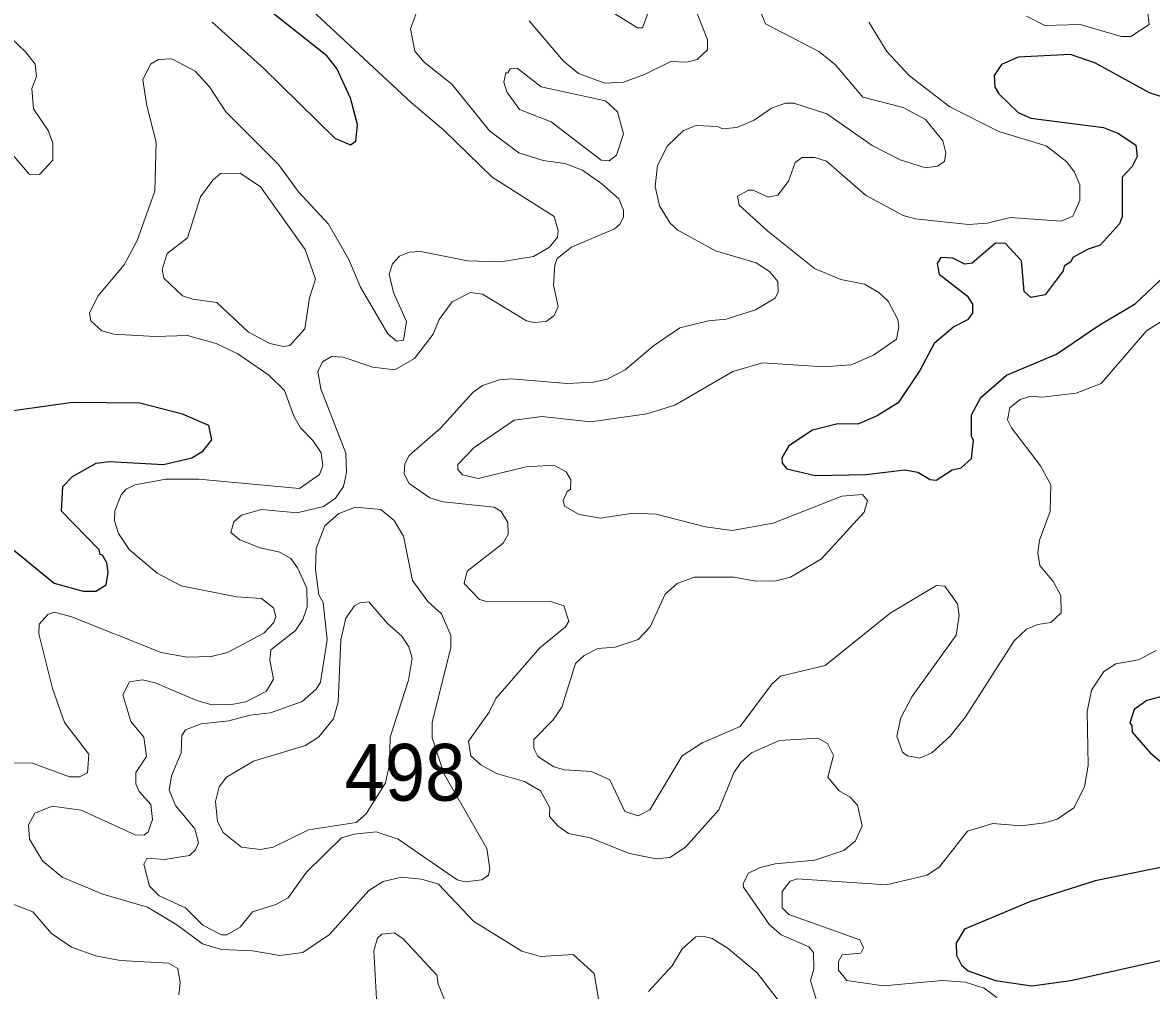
# Model space of a CAD drawing. Extents: x 763.2 to 816.8, y 7896.5 to 7952.7.
# Drawn here: x 799.244 to 802.423, y 7901.353 to 7904.078 of the extents above; entities that cross this region are included whole.
import ezdxf

# ---------------------------------------------------------------- set-up
doc = ezdxf.new("R2010")
doc.units = 0
doc.header["$LTSCALE"] = 0.064
doc.layers.add('1', color=7, linetype='Continuous', lineweight=25)
doc.layers.add('2', color=7, linetype='Continuous', lineweight=13)
doc.layers.add('21', color=7, linetype='Continuous')

msp = doc.modelspace()

# ---------------------------------------------------------------- linework, layer by layer
at = {"layer": '1'}
for points in [[(799.7776, 7904.0794), (799.9222, 7903.9496), (800.1231, 7903.752), (800.1674, 7903.7332), (800.1822, 7903.7441), (800.1867, 7903.791), (800.1668, 7903.8655), (800.1291, 7903.9483), (800.1008, 7903.9845), (799.931, 7904.1186)], [(802.4869, 7903.8578), (802.417, 7903.88), (802.2648, 7903.964), (802.1949, 7903.9884), (802.0473, 7903.9806), (802.0001, 7903.9596), (801.98, 7903.9291), (801.9816, 7903.8963), (801.993, 7903.8772), (802.0472, 7903.8249), (802.0827, 7903.8087), (802.2879, 7903.7821), (802.3299, 7903.7654), (802.3788, 7903.7325), (802.3823, 7903.7004), (802.368, 7903.6725), (802.3399, 7903.6431), (802.3397, 7903.5323), (802.3329, 7903.5109), (802.2784, 7903.4509), (802.2448, 7903.4403), (802.2012, 7903.4163), (802.1956, 7903.4044), (802.177, 7903.3917), (802.1737, 7903.3785), (802.1235, 7903.3112), (802.0834, 7903.3041), (802.0639, 7903.321), (802.0568, 7903.4071), (802.0114, 7903.4561), (801.9832, 7903.4564), (801.9175, 7903.4006), (801.8968, 7903.3977), (801.8629, 7903.4149), (801.8297, 7903.4165), (801.8192, 7903.3992), (801.825, 7903.3694), (801.9035, 7903.309), (801.9187, 7903.2855), (801.9189, 7903.26), (801.905, 7903.2408), (801.8659, 7903.221), (801.8111, 7903.1744), (801.7702, 7903.0984), (801.709, 7903.007), (801.6507, 7902.9708), (801.5958, 7902.9475), (801.5393, 7902.9484), (801.4681, 7902.9303), (801.4015, 7902.8861), (801.3822, 7902.8524), (801.383, 7902.8375), (801.3959, 7902.8219), (801.4761, 7902.8025), (801.6192, 7902.8059), (801.7284, 7902.8188), (801.7644, 7902.8122), (801.7994, 7902.7917), (801.8165, 7902.7895), (801.8616, 7902.8187), (801.8867, 7902.8244), (801.9156, 7902.8504), (801.922, 7902.9021), (801.9158, 7902.9122), (801.9158, 7902.9736), (801.942, 7903.0224), (802.0144, 7903.085), (802.1557, 7903.1444), (802.275, 7903.2261), (802.3765, 7903.2861), (802.5111, 7903.4128)], [(799.2035, 7902.6052), (799.3329, 7902.5), (799.4145, 7902.4772), (799.4505, 7902.4773), (799.479, 7902.495), (799.4848, 7902.5296), (799.4812, 7902.5564), (799.4684, 7902.5786), (799.4621, 7902.5799), (799.4595, 7902.593), (799.3532, 7902.7025), (799.3575, 7902.7717), (799.3847, 7902.8002), (799.4514, 7902.837), (799.4875, 7902.8418), (799.6405, 7902.8338), (799.7201, 7902.852), (799.7512, 7902.8717), (799.7771, 7902.903), (799.7682, 7902.9438), (799.6938, 7902.975), (799.5738, 7903.0064), (799.3848, 7903.0079), (799.1573, 7902.9768)], [(802.4556, 7902.1813), (802.4096, 7902.1689), (802.3738, 7902.1439), (802.3615, 7902.1055), (802.3677, 7902.0992), (802.3687, 7902.0797), (802.4191, 7902.0216), (802.4778, 7901.9725)], [(802.4761, 7901.7044), (802.2641, 7901.6619), (802.0818, 7901.6038), (801.8966, 7901.5253), (801.873, 7901.486), (801.8736, 7901.452), (801.8877, 7901.4243), (801.9066, 7901.4086), (801.9832, 7901.3814), (802.0859, 7901.3662), (802.1959, 7901.3811), (802.5099, 7901.4514)]]:
    msp.add_lwpolyline(points, dxfattribs=at)
at = {"layer": '2'}
for points in [[(801.5331, 7904.2072), (801.3925, 7904.1728), (801.3344, 7904.1366), (801.3193, 7904.1159), (801.3358, 7904.0742), (801.4863, 7903.9963)], [(801.0052, 7904.1064), (800.9896, 7904.0632), (800.9758, 7904.0633), (800.8168, 7904.1625)], [(800.0319, 7904.1375), (800.3376, 7903.8531), (800.43, 7903.7754), (800.5658, 7903.6424), (800.7408, 7903.5318), (800.7518, 7903.4926), (800.7502, 7903.4733), (800.7275, 7903.4453), (800.6823, 7903.4197), (800.5893, 7903.4041), (800.4965, 7903.4073), (800.365, 7903.4334), (800.3332, 7903.4317), (800.3054, 7903.4203), (800.2858, 7903.3986), (800.2757, 7903.3694), (800.2883, 7903.3183), (800.3248, 7903.2366), (800.3167, 7903.1834), (800.2971, 7903.1808), (800.2719, 7903.2012), (800.1954, 7903.3327), (800.1628, 7903.4109), (800.1049, 7903.5102), (800.0209, 7903.6013), (799.9649, 7903.6784), (799.8166, 7903.8269), (799.7701, 7903.8967), (799.7299, 7903.9413), (799.6642, 7903.9757), (799.6267, 7903.9741), (799.6039, 7903.9609), (799.5822, 7903.917), (799.5933, 7903.8439), (799.6198, 7903.7409), (799.6165, 7903.6029)], [(799.9127, 7902.5992), (799.8555, 7902.6215), (799.8306, 7902.6423), (799.8386, 7902.6725), (799.8599, 7902.6914), (799.9167, 7902.7069), (800.0166, 7902.6974), (800.0908, 7902.7152), (800.1251, 7902.7391), (800.1472, 7902.772), (800.1556, 7902.8114), (800.1539, 7902.8659), (800.0835, 7903.0467), (800.0754, 7903.0952), (800.0887, 7903.1232), (800.1138, 7903.1375), (800.1468, 7903.1361), (800.2303, 7903.108), (800.2919, 7903.1001), (800.3473, 7903.1325), (800.3996, 7903.2004), (800.4173, 7903.2419), (800.4531, 7903.2921), (800.5051, 7903.3182), (800.5389, 7903.3132), (800.6628, 7903.2385), (800.6846, 7903.2331), (800.7186, 7903.2366), (800.7405, 7903.2531), (800.7521, 7903.2784), (800.739, 7903.3383), (800.7424, 7903.3947), (800.7494, 7903.4136), (800.7897, 7903.4457), (800.9109, 7903.4973), (800.9258, 7903.5104), (800.9357, 7903.5303), (800.9361, 7903.5495), (800.9226, 7903.5817), (800.8754, 7903.6242), (800.8205, 7903.6621), (800.7709, 7903.681), (800.7094, 7903.69), (800.6415, 7903.7116), (800.5584, 7903.7735), (800.4525, 7903.904), (800.3743, 7903.9661), (800.3483, 7903.9977), (800.3364, 7904.0602), (800.3609, 7904.1265)], [(800.6701, 7904.0828), (800.7674, 7903.9689), (800.8097, 7903.9349), (800.883, 7903.907), (800.9362, 7903.9102), (800.9948, 7903.9313), (801.0688, 7903.9686), (801.1139, 7903.9665), (801.1434, 7903.9743), (801.1728, 7904.0015), (801.1729, 7904.0306), (801.1284, 7904.1419)], [(802.071, 7904.0962), (802.1221, 7904.0701), (802.2221, 7904.0727), (802.3374, 7904.0389), (802.3649, 7904.0383), (802.4162, 7904.0728), (802.4125, 7904.1053)], [(801.6092, 7902.7497), (801.5509, 7902.7449), (801.3571, 7902.6688), (801.2416, 7902.6481), (801.1673, 7902.6586), (801.0277, 7902.694), (800.9619, 7902.6971), (800.8712, 7902.6826), (800.8107, 7902.6926), (800.7695, 7902.7168), (800.7657, 7902.7325), (800.7769, 7902.758), (800.7865, 7902.7638), (800.788, 7902.7909), (800.7746, 7902.8127), (800.7397, 7902.8317), (800.6615, 7902.8274), (800.5271, 7902.7942), (800.4829, 7902.8043), (800.4698, 7902.8192), (800.4699, 7902.8334), (800.5156, 7902.8812), (800.628, 7902.9588), (800.7062, 7902.9684), (800.8442, 7902.9537), (801.0014, 7902.9765), (801.0802, 7903.0011), (801.244, 7903.0959), (801.3275, 7903.1195), (801.5002, 7903.1082), (801.5771, 7903.1141), (801.6396, 7903.1411), (801.7043, 7903.1866), (801.7117, 7903.221), (801.7083, 7903.2418), (801.681, 7903.2933), (801.6549, 7903.318), (801.6149, 7903.3414), (801.5475, 7903.3541), (801.4742, 7903.3856), (801.3427, 7903.4905), (801.262, 7903.5636), (801.257, 7903.5891), (801.2879, 7903.6059), (801.3009, 7903.6059), (801.3432, 7903.5868), (801.3704, 7903.5917), (801.4007, 7903.6318), (801.4194, 7903.6843), (801.4389, 7903.6977), (801.4746, 7903.6982), (801.508, 7903.688), (801.6171, 7903.5916), (801.7239, 7903.5346), (801.758, 7903.5257), (801.9074, 7903.5092), (801.9599, 7903.5127), (802.0249, 7903.5288), (802.1681, 7903.5191), (802.2008, 7903.5333), (802.2213, 7903.5774), (802.2214, 7903.6215), (802.2059, 7903.6566), (802.1846, 7903.6856), (802.1263, 7903.7309), (801.9926, 7903.7714), (801.8546, 7903.8407), (801.7416, 7903.9283), (801.6779, 7903.9967), (801.6268, 7904.0788)], [(799.1712, 7903.7573), (799.2625, 7903.6508), (799.2914, 7903.6506), (799.3287, 7903.6907), (799.3287, 7903.7385), (799.3154, 7903.7743), (799.275, 7903.8354), (799.2701, 7903.892), (799.2829, 7903.9256), (799.2797, 7903.9604), (799.2522, 7903.9951), (799.1926, 7904.0516)], [(801.4863, 7903.9963), (801.5321, 7903.9601), (801.6099, 7903.8681), (801.7231, 7903.839), (801.7863, 7903.8046), (801.8349, 7903.7449), (801.8434, 7903.7107), (801.8402, 7903.6872), (801.8203, 7903.6738), (801.7863, 7903.6688), (801.7153, 7903.6916), (801.636, 7903.7319), (801.5087, 7903.821), (801.4155, 7903.851), (801.3926, 7903.8508), (801.3525, 7903.8371), (801.3038, 7903.8031), (801.2551, 7903.782), (801.2151, 7903.7787), (801.2014, 7903.7857), (801.1407, 7903.7885), (801.1045, 7903.7739), (801.0595, 7903.731), (801.0318, 7903.6758), (801.0251, 7903.6161), (801.0372, 7903.5622), (801.0674, 7903.513), (801.0888, 7903.4936), (801.1954, 7903.4356), (801.3096, 7903.4012), (801.3475, 7903.3769), (801.3701, 7903.349), (801.3717, 7903.3199), (801.363, 7903.3018), (801.3076, 7903.2693), (801.2255, 7903.243), (801.1756, 7903.2379), (801.0949, 7903.2184), (801.0209, 7903.1675), (800.9411, 7903.1), (800.8896, 7903.0735), (800.8508, 7903.0655), (800.7769, 7903.0621), (800.6201, 7903.0752), (800.5872, 7903.0718), (800.5392, 7903.0558), (800.5116, 7903.0367), (800.4208, 7902.9363), (800.3324, 7902.8593), (800.3198, 7902.8358), (800.3186, 7902.8077), (800.3323, 7902.7806), (800.3907, 7902.7401), (800.4278, 7902.7289), (800.5719, 7902.7139), (800.5914, 7902.7015), (800.61, 7902.6707), (800.6108, 7902.6379), (800.5975, 7902.6122), (800.4957, 7902.5335), (800.4877, 7902.4989), (800.5304, 7902.4534), (800.5541, 7902.4473), (800.7318, 7902.4476), (800.7678, 7902.4358), (800.7817, 7902.3928), (800.7722, 7902.3763), (800.7002, 7902.318), (800.5769, 7902.1752), (800.5578, 7902.1364), (800.4992, 7902.055), (800.5058, 7902.0137), (800.5345, 7901.9879), (800.5787, 7901.9642), (800.6574, 7901.941), (800.7026, 7901.9149), (800.7287, 7901.8672), (800.728, 7901.8423), (800.7512, 7901.816), (800.7808, 7901.795), (800.8422, 7901.783), (800.9529, 7901.7384), (801.0275, 7901.7237), (801.0665, 7901.7273), (801.1109, 7901.7561), (801.2043, 7901.8615), (801.2469, 7901.9657), (801.2661, 7901.9947), (801.2961, 7902.0218), (801.3748, 7902.0566), (801.4834, 7902.0628), (801.5107, 7902.0484), (801.5274, 7902.0142), (801.5116, 7901.9536), (801.5431, 7901.9149)], [(799.6165, 7903.6029), (799.5669, 7903.4642), (799.5295, 7903.3961), (799.4557, 7903.3079), (799.4323, 7903.26), (799.436, 7903.2382)], [(799.436, 7903.2382), (799.4667, 7903.2098), (799.5007, 7903.2009), (799.6175, 7903.1938), (799.7084, 7903.1966), (799.7891, 7903.1739), (799.8496, 7903.1451), (799.937, 7903.0851), (799.9812, 7903.0424), (800.0072, 7902.97), (800.0261, 7902.9373), (800.0614, 7902.9015), (800.0847, 7902.8663), (800.0897, 7902.8299), (800.0795, 7902.8056), (800.024, 7902.7664), (799.7398, 7902.7926), (799.6471, 7902.7925), (799.5604, 7902.7765), (799.5357, 7902.7639), (799.5213, 7902.7482), (799.5034, 7902.7028), (799.5023, 7902.6754), (799.5136, 7902.6395), (799.5438, 7902.5944), (799.6224, 7902.5276), (799.6906, 7902.4919), (799.846, 7902.461), (799.9166, 7902.4567), (799.9503, 7902.4304), (799.9568, 7902.4054), (799.9511, 7902.3892), (799.9232, 7902.3585), (799.8206, 7902.3041), (799.7745, 7902.2929), (799.7076, 7902.2914), (799.6342, 7902.3041), (799.3797, 7902.406), (799.3326, 7902.4177), (799.3147, 7902.4114), (799.2904, 7902.3846), (799.2896, 7902.3572), (799.3278, 7902.203), (799.3619, 7902.1074), (799.4307, 7902.0178), (799.4263, 7901.9654), (799.4038, 7901.9546), (799.3757, 7901.9545), (799.269, 7901.9934), (799.1871, 7901.9925)], [(802.4779, 7903.2543), (802.4088, 7903.21), (802.2811, 7903.0617), (802.2108, 7903.0342), (802.1153, 7903.0229), (802.0828, 7903.0258), (802.0525, 7903.0169), (802.0235, 7902.9933), (802.0177, 7902.9593), (802.0285, 7902.9369), (802.11, 7902.8299), (802.1389, 7902.7764), (802.1375, 7902.7018), (802.1074, 7902.621), (802.1031, 7902.5846), (802.1084, 7902.5496), (802.1462, 7902.5044), (802.1679, 7902.4646), (802.1688, 7902.4157), (802.1397, 7902.3887), (802.103, 7902.3833), (802.0704, 7902.3703), (802.0357, 7902.3373), (801.8993, 7902.1237), (801.8554, 7902.0684), (801.804, 7902.0217), (801.7705, 7902.0071), (801.7357, 7902.0135), (801.7218, 7902.024), (801.7055, 7902.0693), (801.717, 7902.1204), (801.7482, 7902.1796), (801.873, 7902.3536), (801.8811, 7902.4083), (801.8762, 7902.4417), (801.8406, 7902.491), (801.8173, 7902.4932), (801.6868, 7902.4155), (801.5043, 7902.2681), (801.3784, 7902.2375), (801.353, 7902.2146), (801.2647, 7902.0958), (801.1572, 7902.0502), (801.1007, 7902.0132), (801.0105, 7901.8615), (800.9771, 7901.8446), (800.9396, 7901.8567), (800.8978, 7901.9463), (800.8454, 7901.9697), (800.7701, 7901.9741), (800.7401, 7901.9827), (800.695, 7902.012), (800.6836, 7902.0345), (800.6837, 7902.0596), (800.7381, 7902.1146), (800.7622, 7902.1507), (800.8011, 7902.2739), (800.8252, 7902.2964), (800.8641, 7902.3157), (800.9126, 7902.3192), (800.9772, 7902.341), (801.011, 7902.3764), (801.053, 7902.4689), (801.0871, 7902.4989), (801.1345, 7902.5163), (801.2472, 7902.5167), (801.3083, 7902.5051), (801.3645, 7902.5064)], [(801.3645, 7902.5064), (801.4063, 7902.5167), (801.4939, 7902.5682), (801.6141, 7902.6994), (801.6227, 7902.732), (801.6092, 7902.7497)], [(800.0455, 7902.4334), (800.0439, 7902.4852), (800.0182, 7902.5432), (799.9992, 7902.569), (799.9678, 7902.5867), (799.9127, 7902.5992)], [(800.8737, 7901.2797), (800.8535, 7901.4011), (800.7943, 7901.4539), (800.7024, 7901.4484), (800.6493, 7901.4632), (800.5141, 7901.547), (800.4148, 7901.6518), (800.3675, 7901.6658), (800.3108, 7901.6717), (800.2592, 7901.66), (800.2188, 7901.6348), (800.1079, 7901.5108), (800.0334, 7901.4598), (799.9685, 7901.4516), (799.891, 7901.4647), (799.8043, 7901.4684), (799.7501, 7901.4845), (799.6784, 7901.5374), (799.5959, 7901.5876), (799.4697, 7901.6244), (799.3553, 7901.6719), (799.2998, 7901.718), (799.2636, 7901.7785), (799.2602, 7901.8188), (799.2782, 7901.8521), (799.3274, 7901.8721), (799.4084, 7901.8606), (799.5604, 7901.7915), (799.5862, 7901.7897), (799.5973, 7901.7996), (799.6098, 7901.8338), (799.605, 7901.8762), (799.5723, 7901.9135), (799.5624, 7901.9346), (799.5626, 7901.9669), (799.5932, 7902.0115), (799.5853, 7902.0657), (799.5491, 7902.1102), (799.5265, 7902.1854), (799.5452, 7902.2218), (799.5814, 7902.2272), (799.6176, 7902.2192), (799.7343, 7902.169), (799.7767, 7902.1567), (799.8328, 7902.158), (799.8723, 7902.1658), (799.9307, 7902.1953), (799.95, 7902.2296), (799.9404, 7902.283), (799.9433, 7902.3115), (800.012, 7902.3663), (800.0326, 7902.3971), (800.0455, 7902.4334)], [(802.2534, 7902.1979), (802.2883, 7902.2512), (802.322, 7902.2727), (802.3859, 7902.2842), (802.4356, 7902.3102)], [(802.1569, 7901.8353), (802.2043, 7901.867), (802.2342, 7901.9258), (802.2444, 7901.9864), (802.2414, 7902.1383), (802.2534, 7902.1979)], [(801.5431, 7901.9149), (801.5738, 7901.8967), (801.5946, 7901.8742), (801.6084, 7901.8161), (801.5893, 7901.7743), (801.5568, 7901.7471)], [(801.9877, 7901.3331), (801.952, 7901.3592), (801.898, 7901.3761), (801.8335, 7901.3809), (801.6678, 7901.3662), (801.5645, 7901.3809), (801.5413, 7901.4096), (801.5413, 7901.4349), (801.5518, 7901.453), (801.6039, 7901.4575), (801.6115, 7901.4734), (801.6016, 7901.4959), (801.4016, 7901.5666), (801.3832, 7901.5855), (801.383, 7901.6312), (801.4054, 7901.661), (801.4251, 7901.667), (801.6765, 7901.6505), (801.7914, 7901.6772), (801.8258, 7901.7006), (801.9044, 7901.8013), (801.9756, 7901.823), (802.0562, 7901.8166), (802.1228, 7901.8247), (802.1569, 7901.8353)], [(801.5568, 7901.7471), (801.4743, 7901.7202), (801.3635, 7901.7095), (801.3205, 7901.6991), (801.2878, 7901.6827), (801.2731, 7901.6536), (801.2741, 7901.644), (801.3467, 7901.5375), (801.3801, 7901.5092), (801.4575, 7901.4754), (801.471, 7901.4594), (801.4719, 7901.413), (801.4623, 7901.381), (801.4792, 7901.3244)], [(799.1767, 7901.6108), (799.273, 7901.5747), (799.325, 7901.5132), (799.3815, 7901.4746), (799.45, 7901.4501), (799.5189, 7901.437), (799.6543, 7901.43), (799.6806, 7901.4146), (799.6872, 7901.3746), (799.6838, 7901.3405)], [(800.2411, 7901.3124), (800.2331, 7901.4645), (800.2436, 7901.5001), (800.255, 7901.5111), (800.2911, 7901.5151), (800.3155, 7901.4987), (800.4103, 7901.3961), (800.4137, 7901.371), (800.4738, 7901.2244)], [(801.3746, 7901.3223), (801.3125, 7901.4023), (801.2304, 7901.4713), (801.1859, 7901.4991), (801.1597, 7901.5057), (801.1396, 7901.5036), (801.1013, 7901.4703), (801.0726, 7901.4225), (801.006, 7901.3501)]]:
    msp.add_lwpolyline(points, dxfattribs=at)
for points in [[(800.936, 7903.7645), (800.9195, 7903.8262), (800.8851, 7903.8573), (800.7044, 7903.8966), (800.6363, 7903.9494), (800.617, 7903.948), (800.6107, 7903.9368), (800.6042, 7903.9368), (800.5994, 7903.9099), (800.6074, 7903.8828), (800.6435, 7903.8334), (800.7323, 7903.7984), (800.8732, 7903.6904), (800.8954, 7903.6888), (800.9162, 7903.7045)], [(799.7081, 7903.4718), (799.745, 7903.587), (799.7798, 7903.6345), (799.8009, 7903.6528), (799.8569, 7903.6539), (799.914, 7903.6158), (800.0393, 7903.4387), (800.0683, 7903.3552), (800.052, 7903.3031), (800.0386, 7903.2153), (799.996, 7903.169), (799.979, 7903.166), (799.9403, 7903.174), (799.8803, 7903.2067), (799.7905, 7903.2902), (799.7228, 7903.2991), (799.6939, 7903.3088), (799.6418, 7903.3582), (799.6365, 7903.3831), (799.651, 7903.4279)], [(800.4298, 7901.964), (800.3975, 7902.064), (800.3973, 7902.108), (800.4495, 7902.3171), (800.4495, 7902.3519), (800.423, 7902.4128), (800.3852, 7902.448), (800.3417, 7902.5069), (800.3168, 7902.632), (800.2903, 7902.6759), (800.2528, 7902.7072), (800.181, 7902.7135), (800.1347, 7902.6958), (800.095, 7902.6608), (800.0703, 7902.597), (800.0686, 7902.538), (800.0785, 7902.4664), (800.0898, 7902.4448), (800.1013, 7902.34), (800.0825, 7902.221), (800.0707, 7902.2015), (800.0313, 7902.1666), (799.9422, 7902.135), (799.8838, 7902.1284), (799.8246, 7902.1122), (799.7465, 7902.1039), (799.703, 7902.0867), (799.6923, 7902.0709), (799.6904, 7902.0219), (799.6628, 7901.9568), (799.6562, 7901.9168), (799.6745, 7901.8733), (799.7285, 7901.8076), (799.7395, 7901.769), (799.7311, 7901.7488), (799.7138, 7901.7325), (799.6436, 7901.7213), (799.5939, 7901.7258), (799.5855, 7901.7086), (799.6008, 7901.6465), (799.6286, 7901.619), (799.7024, 7901.5855), (799.7518, 7901.5368), (799.8037, 7901.5092), (799.8189, 7901.5095), (799.8569, 7901.5313), (799.8912, 7901.5746), (799.9567, 7901.5946), (799.9917, 7901.6134), (800.0434, 7901.686), (800.142, 7901.7829), (800.1775, 7901.7932), (800.2397, 7901.7992), (800.3012, 7901.7789), (800.4672, 7901.6646), (800.4899, 7901.6587), (800.5368, 7901.6646), (800.5557, 7901.6777), (800.5597, 7901.695), (800.5513, 7901.7529)], [(800.3307, 7902.2267), (800.3411, 7902.2888), (800.3316, 7902.3203), (800.3119, 7902.3501), (800.2712, 7902.3863), (800.2192, 7902.4469), (800.1936, 7902.4441), (800.1788, 7902.4359), (800.1543, 7902.4011), (800.1397, 7902.3405), (800.1325, 7902.1652), (800.1191, 7902.1175), (800.0778, 7902.0673), (800.0404, 7902.0426), (799.8944, 7901.9988), (799.8178, 7901.9534), (799.7974, 7901.9265), (799.7875, 7901.8845), (799.7926, 7901.8287), (799.8087, 7901.7973), (799.8605, 7901.7559), (799.9142, 7901.7495), (799.9492, 7901.7565), (800.0487, 7901.8048), (800.1832, 7901.8258), (800.2116, 7901.8505), (800.2659, 7901.9371), (800.2772, 7901.9897), (800.2791, 7902.0662)]]:
    msp.add_lwpolyline(points, close=True, dxfattribs=at)

# ---------------------------------------------------------------- texts
at = {"layer": '21', "width": 0.95}
msp.add_text('498', height=0.16, dxfattribs=at).set_placement((800.151, 7901.8871))

doc.saveas('drawing.dxf')
